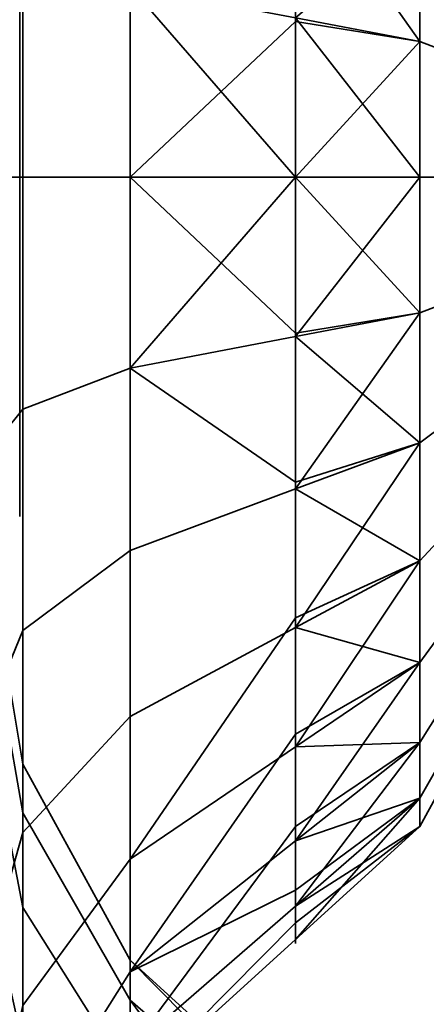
# Model space of a CAD drawing. Header units: millimetres. Extents: x -603 to 3703, y -120 to 193.
# Tile 300 of 656: x 1011.05 to 1011.65, y -17.219 to -15.768. Entities that reach past the tile are written whole.
import ezdxf

# ---------------------------------------------------------------- set-up
doc = ezdxf.new("R2010")
doc.units = ezdxf.units.MM
doc.layers.add('152', color=7, linetype='Continuous', true_color=0xffffff)

# ---------------------------------------------------------------- blocks, each defined once
blk = doc.blocks.new('UG_SURFACE_002')
at = {"layer": '152', "color": 252, "linetype": 'Continuous', "lineweight": 35}
for points in [[(2177.5, -35, 2213.0001), (2177.5, 174.4, 2213.0001), (822.5, 174.4, 2213.0001), (822.5, -35, 2213.0001)], [(972.5, -35, 2063), (972.5, 174.4, 2063), (2027.4999, 174.4, 2063), (2027.4999, -35, 2063)]]:
    blk.add_3dface(points, dxfattribs=at)
blk = doc.blocks.new('UG_SURFACE_087')
at = {"layer": '152', "color": 252, "linetype": 'Continuous', "lineweight": 35}
for points in [[(1011, 14.42, 2022.5), (1011, -46.92, 2022.5), (1012.5, -46.92, 2020.9999), (1012.5, 14.42, 2020.9999)], [(1012.5, 14.42, -7), (1012.5, -46.92, -7), (1011, -46.92, -7), (1011, 14.42, -7)]]:
    blk.add_3dface(points, dxfattribs=at)
blk = doc.blocks.new('UG_SURFACE_088')
at = {"layer": '152', "color": 252, "linetype": 'Continuous', "lineweight": 35}
for points in [[(1011, 14.42, 2022.5), (1011, -46.92, 2022.5), (1012.5, -46.92, 2020.9999), (1012.5, 14.42, 2020.9999)], [(1012.5, 14.42, -7), (1012.5, -46.92, -7), (1011, -46.92, -7), (1011, 14.42, -7)]]:
    blk.add_3dface(points, dxfattribs=at)
blk = doc.blocks.new('UG_SURFACE_089')
at = {"layer": '152', "color": 252, "linetype": 'Continuous', "lineweight": 35}
for points in [[(1011, -46.92, 2022.5), (1989, -46.92, 2022.5), (1989, 14.42, 2022.5), (1011, 14.42, 2022.5)], [(1011, -46.92, 2022.5), (1011, 14.42, 2022.5), (1012.5, 14.42, 2020.9999), (1012.5, -46.92, 2020.9999)]]:
    blk.add_3dface(points, dxfattribs=at)
blk = doc.blocks.new('UG_SURFACE_091')
at = {"layer": '152', "color": 252, "linetype": 'Continuous', "lineweight": 35}
for points in [[(1011.0548, -15.3315, 998.4986), (1011.0548, -16, 998.3565), (1011, -16, 998.0303), (1011, -15.1989, 998.2006)], [(1011.0548, -15.3315, 1178.4986), (1011.0548, -16, 1178.3565), (1011, -16, 1178.0303), (1011, -15.1989, 1178.2006)], [(1011.2128, -15.4497, 998.764), (1011.2128, -16, 998.6471), (1011.0548, -16, 998.3565), (1011.0548, -15.3315, 998.4986)], [(1011.2128, -15.4497, 1178.7641), (1011.2128, -16, 1178.647), (1011.0548, -16, 1178.3565), (1011.0548, -15.3315, 1178.4986)], [(1011.6403, -15.7999, 1180.9416), (1011.6403, -15.4342, 1180.7787), (1011.4571, -15.3359, 1180.914), (1011.4571, -15.7651, 1181.1051)], [(1011.6403, -15.4342, 999.2213), (1011.6403, -15.7999, 999.0584), (1011.4571, -15.5404, 998.9678)], [(1011.6403, -15.7999, 999.0584), (1011.6403, -15.4342, 999.2213), (1011.7589, -15.5623, 999.3975), (1011.7589, -15.8452, 999.2716)], [(1011.7589, -15.8452, 1180.7284), (1011.7589, -15.5623, 1180.6024), (1011.6403, -15.4342, 1180.7787), (1011.6403, -15.7999, 1180.9416)], [(1011.2128, -16, 998.6471), (1011.2128, -15.4497, 998.764), (1011.4571, -15.5404, 998.9678), (1011.4571, -15.7702, 998.919)], [(1011.4571, -15.5404, 1178.9678), (1011.4571, -16, 1178.8701), (1011.2128, -16, 1178.647), (1011.2128, -15.4497, 1178.7641)], [(1011.6403, -15.7999, 999.0584), (1011.4571, -15.7702, 998.919), (1011.4571, -15.5404, 998.9678)], [(1011.6403, -15.6085, 1179.1207), (1011.6403, -16, 1179.0375), (1011.4571, -16, 1178.8701), (1011.4571, -15.5404, 1178.9678)], [(1011.0548, -16.3417, 1001.6075), (1011.0548, -15.6583, 1001.6075), (1011, -15.5905, 1001.9267), (1011, -16.4095, 1001.9267)], [(1011.0548, -16.3417, 1181.6075), (1011.0548, -15.6583, 1181.6075), (1011, -15.5905, 1181.9266), (1011, -16.4095, 1181.9266)], [(1011.4571, -15.7651, 1001.1052), (1011.6403, -16, 1000.9626), (1011.6403, -15.6085, 1000.8794)], [(1011.6403, -15.6085, 1000.8794), (1011.6403, -16, 1000.9626), (1011.7589, -16, 1000.7447), (1011.7589, -15.6971, 1000.6803)], [(1011.7589, -15.6971, 1179.3197), (1011.7589, -16, 1179.2554), (1011.6403, -16, 1179.0375), (1011.6403, -15.6085, 1179.1207)], [(1011.2128, -16.2813, 1001.3233), (1011.2128, -15.7187, 1001.3233), (1011.0548, -15.6583, 1001.6075), (1011.0548, -16.3417, 1001.6075)], [(1011.2128, -16.2813, 1181.3234), (1011.2128, -15.7187, 1181.3234), (1011.0548, -15.6583, 1181.6075), (1011.0548, -16.3417, 1181.6075)], [(1011.2128, -15.7187, 1001.3233), (1011.2128, -16.2813, 1001.3233), (1011.4571, -16, 1001.1299)], [(1011.4571, -16, 1001.1299), (1011.4571, -15.7651, 1001.1052), (1011.2128, -15.7187, 1001.3233)], [(1011.2128, -15.7187, 1181.3234), (1011.2128, -16.2813, 1181.3234), (1011.4571, -16, 1181.1298)], [(1011.4571, -16, 1181.1298), (1011.4571, -15.7651, 1181.1051), (1011.2128, -15.7187, 1181.3234)], [(1011.4571, -15.7651, 1001.1052), (1011.4571, -16, 1001.1299), (1011.6403, -16, 1000.9626)], [(1011.6403, -15.7999, 1180.9416), (1011.4571, -15.7651, 1181.1051), (1011.4571, -16, 1181.1298)], [(1011.4571, -15.7702, 998.919), (1011.4571, -16, 998.8701), (1011.2128, -16, 998.6471)], [(1011.4571, -16, 998.8701), (1011.4571, -15.7702, 998.919), (1011.6403, -15.7999, 999.0584)], [(1011.6403, -15.7999, 999.0584), (1011.6403, -16.2001, 999.0584), (1011.4571, -16, 998.8701)], [(1011.6403, -16.2001, 1180.9416), (1011.6403, -15.7999, 1180.9416), (1011.4571, -16, 1181.1298)], [(1011.6403, -16.2001, 999.0584), (1011.6403, -15.7999, 999.0584), (1011.7589, -15.8452, 999.2716), (1011.7589, -16.1548, 999.2716)], [(1011.7589, -16.1548, 1180.7284), (1011.7589, -15.8452, 1180.7284), (1011.6403, -15.7999, 1180.9416), (1011.6403, -16.2001, 1180.9416)], [(1011.0548, -16, 998.3565), (1011.0548, -16.6685, 998.4986), (1011, -16.8011, 998.2006), (1011, -16, 998.0303)], [(1011.0548, -16, 1178.3565), (1011.0548, -16.6685, 1178.4986), (1011, -16.8011, 1178.2006), (1011, -16, 1178.0303)], [(1011.2128, -16, 998.6471), (1011.2128, -16.5503, 998.764), (1011.0548, -16.6685, 998.4986), (1011.0548, -16, 998.3565)], [(1011.2128, -16, 1178.647), (1011.2128, -16.5503, 1178.7641), (1011.0548, -16.6685, 1178.4986), (1011.0548, -16, 1178.3565)], [(1011.2128, -16.2813, 1001.3233), (1011.4571, -16.2349, 1001.1052), (1011.4571, -16, 1001.1299)], [(1011.2128, -16, 998.6471), (1011.4571, -16, 998.8701), (1011.4571, -16.2298, 998.919)], [(1011.4571, -16.2298, 998.919), (1011.4571, -16.4596, 998.9678), (1011.2128, -16.5503, 998.764), (1011.2128, -16, 998.6471)], [(1011.2128, -16.2813, 1181.3234), (1011.4571, -16.2349, 1181.1051), (1011.4571, -16, 1181.1298)], [(1011.4571, -16, 1178.8701), (1011.4571, -16.4596, 1178.9678), (1011.2128, -16.5503, 1178.7641), (1011.2128, -16, 1178.647)], [(1011.6403, -16.2001, 999.0584), (1011.4571, -16.2298, 998.919), (1011.4571, -16, 998.8701)], [(1011.6403, -16.3915, 1000.8794), (1011.6403, -16, 1000.9626), (1011.4571, -16.2349, 1001.1052)], [(1011.6403, -16, 1000.9626), (1011.4571, -16, 1001.1299), (1011.4571, -16.2349, 1001.1052)], [(1011.6403, -16, 1179.0375), (1011.6403, -16.3915, 1179.1207), (1011.4571, -16.4596, 1178.9678), (1011.4571, -16, 1178.8701)], [(1011.4571, -16, 1181.1298), (1011.4571, -16.2349, 1181.1051), (1011.6403, -16.2001, 1180.9416)], [(1011.6403, -16, 1000.9626), (1011.6403, -16.3915, 1000.8794), (1011.7589, -16.3029, 1000.6803), (1011.7589, -16, 1000.7447)], [(1011.7589, -16, 1179.2554), (1011.7589, -16.3029, 1179.3197), (1011.6403, -16.3915, 1179.1207), (1011.6403, -16, 1179.0375)], [(1011.6403, -16.5658, 999.2213), (1011.6403, -16.2001, 999.0584), (1011.7589, -16.1548, 999.2716), (1011.7589, -16.4377, 999.3975)], [(1011.7589, -16.4377, 1180.6024), (1011.7589, -16.1548, 1180.7284), (1011.6403, -16.2001, 1180.9416), (1011.6403, -16.5658, 1180.7787)], [(1011.4571, -16.4596, 998.9678), (1011.6403, -16.2001, 999.0584), (1011.6403, -16.5658, 999.2213)], [(1011.4571, -16.4596, 998.9678), (1011.4571, -16.2298, 998.919), (1011.6403, -16.2001, 999.0584)], [(1011.6403, -16.5658, 1180.7787), (1011.6403, -16.2001, 1180.9416), (1011.4571, -16.2349, 1181.1051), (1011.4571, -16.6641, 1180.914)], [(1011.4571, -16.4495, 1001.0096), (1011.4571, -16.2349, 1001.1052), (1011.2128, -16.2813, 1001.3233)], [(1011.4571, -16.6641, 1180.914), (1011.4571, -16.2349, 1181.1051), (1011.2128, -16.2813, 1181.3234), (1011.2128, -16.7952, 1181.0945)], [(1011.4571, -16.2349, 1001.1052), (1011.4571, -16.4495, 1001.0096), (1011.6403, -16.3915, 1000.8794)], [(1011.2128, -16.7952, 1001.0946), (1011.2128, -16.2813, 1001.3233), (1011.0548, -16.3417, 1001.6075), (1011.0548, -16.966, 1001.3295)], [(1011.2128, -16.7952, 1181.0945), (1011.2128, -16.2813, 1181.3234), (1011.0548, -16.3417, 1181.6075), (1011.0548, -16.966, 1181.3296)], [(1011.2128, -16.2813, 1001.3233), (1011.2128, -16.7952, 1001.0946), (1011.4571, -16.6641, 1000.9141), (1011.4571, -16.4495, 1001.0096)], [(1011.6403, -16.3915, 1000.8794), (1011.6403, -16.7153, 1000.6441), (1011.7589, -16.5534, 1000.4983), (1011.7589, -16.3029, 1000.6803)], [(1011.7589, -16.3029, 1179.3197), (1011.7589, -16.5534, 1179.5018), (1011.6403, -16.7153, 1179.3559), (1011.6403, -16.3915, 1179.1207)], [(1011.0548, -16.966, 1001.3295), (1011.0548, -16.3417, 1001.6075), (1011, -16.4095, 1001.9267), (1011, -17.1578, 1001.5935)], [(1011.0548, -16.966, 1181.3296), (1011.0548, -16.3417, 1181.6075), (1011, -16.4095, 1181.9266), (1011, -17.1578, 1181.5935)], [(1011.6403, -16.7153, 1000.6441), (1011.6403, -16.3915, 1000.8794), (1011.4571, -16.6641, 1000.9141)], [(1011.6403, -16.3915, 1000.8794), (1011.4571, -16.4495, 1001.0096), (1011.4571, -16.6641, 1000.9141)], [(1011.6403, -16.3915, 1179.1207), (1011.6403, -16.7153, 1179.3559), (1011.4571, -16.8397, 1179.2439), (1011.4571, -16.4596, 1178.9678)], [(1011.6403, -16.8336, 999.5187), (1011.6403, -16.5658, 999.2213), (1011.7589, -16.4377, 999.3975), (1011.7589, -16.6449, 999.6276)], [(1011.7589, -16.6449, 1180.3724), (1011.7589, -16.4377, 1180.6024), (1011.6403, -16.5658, 1180.7787), (1011.6403, -16.8336, 1180.4813)], [(1011.2128, -17.0054, 999.0947), (1011.2128, -16.5503, 998.764), (1011.4571, -16.4596, 998.9678), (1011.4571, -16.6496, 999.1059)], [(1011.4571, -16.4596, 1178.9678), (1011.4571, -16.8397, 1179.2439), (1011.2128, -17.0054, 1179.0947), (1011.2128, -16.5503, 1178.7641)], [(1011.6403, -16.5658, 999.2213), (1011.4571, -16.6496, 999.1059), (1011.4571, -16.4596, 998.9678)], [(1011.0548, -17.0767, 1006.8218), (1011.0548, -16.8655, 1006.1718), (1011, -16.5411, 1006.2059), (1011, -16.7942, 1006.9848)], [(1011.0548, -16.8655, 1006.1718), (1011.0548, -16.937, 1005.4921), (1011, -16.6267, 1005.3914), (1011, -16.5411, 1006.2059)], [(1011.0548, -17.0767, 1174.8217), (1011.0548, -16.8655, 1174.1718), (1011, -16.5411, 1174.2059), (1011, -16.7942, 1174.9848)], [(1011.0548, -16.8655, 1174.1718), (1011.0548, -16.937, 1173.4922), (1011, -16.6267, 1173.3913), (1011, -16.5411, 1174.2059)], [(1011.2128, -16.5503, 998.764), (1011.2128, -17.0054, 999.0947), (1011.0548, -17.2213, 998.9003), (1011.0548, -16.6685, 998.4986)], [(1011.2128, -16.5503, 1178.7641), (1011.2128, -17.0054, 1179.0947), (1011.0548, -17.2213, 1178.9004), (1011.0548, -16.6685, 1178.4986)], [(1011.6403, -16.7153, 1000.6441), (1011.6403, -16.9155, 1000.2974), (1011.7589, -16.7082, 1000.2301), (1011.7589, -16.5534, 1000.4983)], [(1011.7589, -16.5534, 1179.5018), (1011.7589, -16.7082, 1179.7699), (1011.6403, -16.9155, 1179.7025), (1011.6403, -16.7153, 1179.3559)], [(1011.4571, -16.8397, 999.244), (1011.6403, -16.5658, 999.2213), (1011.6403, -16.8336, 999.5187)], [(1011.4571, -16.8397, 999.244), (1011.4571, -16.6496, 999.1059), (1011.6403, -16.5658, 999.2213)], [(1011.6403, -16.8336, 1180.4813), (1011.6403, -16.5658, 1180.7787), (1011.4571, -16.6641, 1180.914), (1011.4571, -16.9785, 1180.5649)], [(1011.0548, -16.937, 1005.4921), (1011.0548, -17.2787, 1004.9003), (1011, -17.0362, 1004.6821), (1011, -16.6267, 1005.3914)], [(1011.0548, -16.937, 1173.4922), (1011.0548, -17.2787, 1172.9003), (1011, -17.0362, 1172.682), (1011, -16.6267, 1173.3913)], [(1011.4571, -16.6496, 999.1059), (1011.4571, -16.8397, 999.244), (1011.2128, -17.0054, 999.0947)], [(1011.6403, -16.9573, 999.8994), (1011.6403, -16.8336, 999.5187), (1011.7589, -16.6449, 999.6276), (1011.7589, -16.7406, 999.9222)], [(1011.7589, -16.7406, 1180.0778), (1011.7589, -16.6449, 1180.3724), (1011.6403, -16.8336, 1180.4813), (1011.6403, -16.9573, 1180.1006)], [(1011.4571, -16.8213, 1000.7395), (1011.4571, -16.6641, 1000.9141), (1011.2128, -16.7952, 1001.0946), (1011.2128, -17.1717, 1000.6765)], [(1011.4571, -16.9785, 1180.5649), (1011.4571, -16.6641, 1180.914), (1011.2128, -16.7952, 1181.0945), (1011.2128, -17.1717, 1180.6765)], [(1011.4571, -16.6641, 1000.9141), (1011.4571, -16.8213, 1000.7395), (1011.6403, -16.7153, 1000.6441)], [(1011.0548, -16.6685, 998.4986), (1011.0548, -17.2213, 998.9003), (1011, -17.4638, 998.682), (1011, -16.8011, 998.2006)], [(1011.0548, -16.6685, 1178.4986), (1011.0548, -17.2213, 1178.9004), (1011, -17.4638, 1178.682), (1011, -16.8011, 1178.2006)], [(1011.6403, -16.9155, 1000.2974), (1011.6403, -16.9573, 999.8994), (1011.7589, -16.7406, 999.9222), (1011.7589, -16.7082, 1000.2301)], [(1011.7589, -16.7082, 1179.7699), (1011.7589, -16.7406, 1180.0778), (1011.6403, -16.9573, 1180.1006), (1011.6403, -16.9155, 1179.7025)], [(1011.6403, -16.9155, 1000.2974), (1011.6403, -16.7153, 1000.6441), (1011.4571, -16.9785, 1000.5649)], [(1011.6403, -16.7153, 1000.6441), (1011.4571, -16.8213, 1000.7395), (1011.4571, -16.9785, 1000.5649)], [(1011.6403, -16.7153, 1179.3559), (1011.6403, -16.9155, 1179.7025), (1011.4571, -17.0746, 1179.6509), (1011.4571, -16.8397, 1179.2439)], [(1011.0548, -17.534, 1007.3296), (1011.0548, -17.0767, 1006.8218), (1011, -16.7942, 1006.9848), (1011, -17.3422, 1007.5935)], [(1011.0548, -17.534, 1175.3296), (1011.0548, -17.0767, 1174.8217), (1011, -16.7942, 1174.9848), (1011, -17.3422, 1175.5935)], [(1011.2128, -17.1717, 1000.6765), (1011.2128, -16.7952, 1001.0946), (1011.0548, -16.966, 1001.3295), (1011.0548, -17.4233, 1000.8217)], [(1011.2128, -17.1717, 1180.6765), (1011.2128, -16.7952, 1181.0945), (1011.0548, -16.966, 1181.3296), (1011.0548, -17.4233, 1180.8218)], [(1011.2128, -17.1717, 1000.6765), (1011.4571, -16.9785, 1000.5649), (1011.4571, -16.8213, 1000.7395)], [(1011.2128, -17.2867, 999.5819), (1011.2128, -17.0054, 999.0947), (1011.4571, -16.8397, 999.244), (1011.4571, -16.9571, 999.4474)], [(1011.4571, -16.8397, 1179.2439), (1011.4571, -17.0746, 1179.6509), (1011.2128, -17.2867, 1179.5819), (1011.2128, -17.0054, 1179.0947)], [(1011.6403, -16.8336, 999.5187), (1011.4571, -16.9571, 999.4474), (1011.4571, -16.8397, 999.244)], [(1011.6403, -16.8336, 999.5187), (1011.6403, -16.9573, 999.8994), (1011.4571, -17.0746, 999.6508)], [(1011.4571, -17.0746, 999.6508), (1011.4571, -16.9571, 999.4474), (1011.6403, -16.8336, 999.5187)], [(1011.6403, -16.9573, 1180.1006), (1011.6403, -16.8336, 1180.4813), (1011.4571, -16.9785, 1180.5649), (1011.4571, -17.1237, 1180.1181)], [(1011.2128, -17.3283, 1006.6764), (1011.2128, -17.1545, 1006.1414), (1011.0548, -16.8655, 1006.1718), (1011.0548, -17.0767, 1006.8218)], [(1011.2128, -17.1545, 1006.1414), (1011.2128, -17.2133, 1005.582), (1011.0548, -16.937, 1005.4921), (1011.0548, -16.8655, 1006.1718)], [(1011.2128, -17.3283, 1174.6764), (1011.2128, -17.1545, 1174.1414), (1011.0548, -16.8655, 1174.1718), (1011.0548, -17.0767, 1174.8217)], [(1011.2128, -17.1545, 1174.1414), (1011.2128, -17.2133, 1173.582), (1011.0548, -16.937, 1173.4922), (1011.0548, -16.8655, 1174.1718)], [(1011.6403, -16.9155, 1000.2974), (1011.4571, -17.0511, 1000.3415), (1011.4571, -17.1237, 1000.1181)], [(1011.4571, -17.1237, 1000.1181), (1011.6403, -16.9573, 999.8994), (1011.6403, -16.9155, 1000.2974)], [(1011.4571, -16.9785, 1000.5649), (1011.4571, -17.0511, 1000.3415), (1011.6403, -16.9155, 1000.2974)], [(1011.6403, -16.9155, 1179.7025), (1011.6403, -16.9573, 1180.1006), (1011.4571, -17.1237, 1180.1181), (1011.4571, -17.0746, 1179.6509)], [(1011.2128, -17.2133, 1005.582), (1011.2128, -17.4946, 1005.0948), (1011.0548, -17.2787, 1004.9003), (1011.0548, -16.937, 1005.4921)], [(1011.2128, -17.2133, 1173.582), (1011.2128, -17.4946, 1173.0947), (1011.0548, -17.2787, 1172.9003), (1011.0548, -16.937, 1173.4922)], [(1011.0548, -17.4233, 1000.8217), (1011.0548, -16.966, 1001.3295), (1011, -17.1578, 1001.5935), (1011, -17.7058, 1000.9848)], [(1011.0548, -17.4233, 1180.8218), (1011.0548, -16.966, 1181.3296), (1011, -17.1578, 1181.5935), (1011, -17.7058, 1180.9849)], [(1011.4571, -16.9571, 999.4474), (1011.4571, -17.0746, 999.6508), (1011.2128, -17.2867, 999.5819)], [(1011.6403, -16.9573, 999.8994), (1011.4571, -17.0991, 999.8845), (1011.4571, -17.0746, 999.6508)], [(1011.4571, -17.1237, 1000.1181), (1011.4571, -17.0991, 999.8845), (1011.6403, -16.9573, 999.8994)], [(1011.4571, -17.0511, 1000.3415), (1011.4571, -16.9785, 1000.5649), (1011.2128, -17.1717, 1000.6765)], [(1011.4571, -17.1237, 1180.1181), (1011.4571, -16.9785, 1180.5649), (1011.2128, -17.1717, 1180.6765), (1011.2128, -17.3455, 1180.1414)], [(1011.2128, -17.0054, 999.0947), (1011.2128, -17.2867, 999.5819), (1011.0548, -17.563, 999.4922), (1011.0548, -17.2213, 998.9003)], [(1011.2128, -17.0054, 1179.0947), (1011.2128, -17.2867, 1179.5819), (1011.0548, -17.563, 1179.4921), (1011.0548, -17.2213, 1178.9004)], [(1011.0548, -17.2787, 1004.9003), (1011.0548, -17.8315, 1004.4986), (1011, -17.6989, 1004.2006), (1011, -17.0362, 1004.6821)], [(1011.0548, -17.2787, 1172.9003), (1011.0548, -17.8315, 1172.4986), (1011, -17.6989, 1172.2006), (1011, -17.0362, 1172.682)], [(1011.2128, -17.1717, 1000.6765), (1011.2128, -17.3455, 1000.1414), (1011.4571, -17.1237, 1000.1181), (1011.4571, -17.0511, 1000.3415)], [(1011.2128, -17.7048, 1007.0945), (1011.2128, -17.3283, 1006.6764), (1011.0548, -17.0767, 1006.8218), (1011.0548, -17.534, 1007.3296)], [(1011.2128, -17.7048, 1175.0945), (1011.2128, -17.3283, 1174.6764), (1011.0548, -17.0767, 1174.8217), (1011.0548, -17.534, 1175.3296)], [(1011.2128, -17.3455, 1000.1414), (1011.2128, -17.2867, 999.5819), (1011.4571, -17.0746, 999.6508), (1011.4571, -17.0991, 999.8845)], [(1011.4571, -17.0746, 1179.6509), (1011.4571, -17.1237, 1180.1181), (1011.2128, -17.3455, 1180.1414), (1011.2128, -17.2867, 1179.5819)], [(1011.4571, -17.0991, 999.8845), (1011.4571, -17.1237, 1000.1181), (1011.2128, -17.3455, 1000.1414)], [(1011.2128, -17.1545, 1006.1414), (1011.4571, -17.3763, 1006.1181), (1011.4571, -17.4009, 1005.8845)], [(1011.4571, -17.4489, 1006.3416), (1011.4571, -17.3763, 1006.1181), (1011.2128, -17.1545, 1006.1414), (1011.2128, -17.3283, 1006.6764)], [(1011.4571, -17.4009, 1005.8845), (1011.4571, -17.4254, 1005.6509), (1011.2128, -17.2133, 1005.582), (1011.2128, -17.1545, 1006.1414)], [(1011.4571, -17.5215, 1174.565), (1011.4571, -17.3763, 1174.1182), (1011.2128, -17.1545, 1174.1414), (1011.2128, -17.3283, 1174.6764)], [(1011.4571, -17.3763, 1174.1182), (1011.4571, -17.4254, 1173.6509), (1011.2128, -17.2133, 1173.582), (1011.2128, -17.1545, 1174.1414)], [(1011.2128, -17.3455, 1000.1414), (1011.2128, -17.1717, 1000.6765), (1011.0548, -17.4233, 1000.8217), (1011.0548, -17.6345, 1000.1718)], [(1011.2128, -17.3455, 1180.1414), (1011.2128, -17.1717, 1180.6765), (1011.0548, -17.4233, 1180.8218), (1011.0548, -17.6345, 1180.1718)], [(1011.2128, -17.2133, 1005.582), (1011.4571, -17.4254, 1005.6509), (1011.4571, -17.5429, 1005.4474)], [(1011.4571, -17.5429, 1005.4474), (1011.4571, -17.6603, 1005.244), (1011.2128, -17.4946, 1005.0948), (1011.2128, -17.2133, 1005.582)], [(1011.4571, -17.4254, 1173.6509), (1011.4571, -17.6603, 1173.244), (1011.2128, -17.4946, 1173.0947), (1011.2128, -17.2133, 1173.582)]]:
    blk.add_3dface(points, dxfattribs=at)
blk = doc.blocks.new('UG_SURFACE_095')
at = {"layer": '152', "color": 252, "linetype": 'Continuous', "lineweight": 35}
for points in [[(1011.0548, -15.3315, 998.4986), (1011.0548, -16, 998.3565), (1011, -16, 998.0303), (1011, -15.1989, 998.2006)], [(1011.0548, -15.3315, 1178.4986), (1011.0548, -16, 1178.3565), (1011, -16, 1178.0303), (1011, -15.1989, 1178.2006)], [(1011.2128, -15.4497, 998.764), (1011.2128, -16, 998.6471), (1011.0548, -16, 998.3565), (1011.0548, -15.3315, 998.4986)], [(1011.2128, -15.4497, 1178.7641), (1011.2128, -16, 1178.647), (1011.0548, -16, 1178.3565), (1011.0548, -15.3315, 1178.4986)], [(1011.6403, -15.7999, 1180.9416), (1011.6403, -15.4342, 1180.7787), (1011.4571, -15.3359, 1180.914), (1011.4571, -15.7651, 1181.1051)], [(1011.6403, -15.4342, 999.2213), (1011.6403, -15.7999, 999.0584), (1011.4571, -15.5404, 998.9678)], [(1011.6403, -15.7999, 999.0584), (1011.6403, -15.4342, 999.2213), (1011.7589, -15.5623, 999.3975), (1011.7589, -15.8452, 999.2716)], [(1011.7589, -15.8452, 1180.7284), (1011.7589, -15.5623, 1180.6024), (1011.6403, -15.4342, 1180.7787), (1011.6403, -15.7999, 1180.9416)], [(1011.2128, -16, 998.6471), (1011.2128, -15.4497, 998.764), (1011.4571, -15.5404, 998.9678), (1011.4571, -15.7702, 998.919)], [(1011.4571, -15.5404, 1178.9678), (1011.4571, -16, 1178.8701), (1011.2128, -16, 1178.647), (1011.2128, -15.4497, 1178.7641)], [(1011.6403, -15.7999, 999.0584), (1011.4571, -15.7702, 998.919), (1011.4571, -15.5404, 998.9678)], [(1011.6403, -15.6085, 1179.1207), (1011.6403, -16, 1179.0375), (1011.4571, -16, 1178.8701), (1011.4571, -15.5404, 1178.9678)], [(1011.0548, -16.3417, 1001.6075), (1011.0548, -15.6583, 1001.6075), (1011, -15.5905, 1001.9267), (1011, -16.4095, 1001.9267)], [(1011.0548, -16.3417, 1181.6075), (1011.0548, -15.6583, 1181.6075), (1011, -15.5905, 1181.9266), (1011, -16.4095, 1181.9266)], [(1011.4571, -15.7651, 1001.1052), (1011.6403, -16, 1000.9626), (1011.6403, -15.6085, 1000.8794)], [(1011.6403, -15.6085, 1000.8794), (1011.6403, -16, 1000.9626), (1011.7589, -16, 1000.7447), (1011.7589, -15.6971, 1000.6803)], [(1011.7589, -15.6971, 1179.3197), (1011.7589, -16, 1179.2554), (1011.6403, -16, 1179.0375), (1011.6403, -15.6085, 1179.1207)], [(1011.2128, -16.2813, 1001.3233), (1011.2128, -15.7187, 1001.3233), (1011.0548, -15.6583, 1001.6075), (1011.0548, -16.3417, 1001.6075)], [(1011.2128, -16.2813, 1181.3234), (1011.2128, -15.7187, 1181.3234), (1011.0548, -15.6583, 1181.6075), (1011.0548, -16.3417, 1181.6075)], [(1011.2128, -15.7187, 1001.3233), (1011.2128, -16.2813, 1001.3233), (1011.4571, -16, 1001.1299)], [(1011.4571, -16, 1001.1299), (1011.4571, -15.7651, 1001.1052), (1011.2128, -15.7187, 1001.3233)], [(1011.2128, -15.7187, 1181.3234), (1011.2128, -16.2813, 1181.3234), (1011.4571, -16, 1181.1298)], [(1011.4571, -16, 1181.1298), (1011.4571, -15.7651, 1181.1051), (1011.2128, -15.7187, 1181.3234)], [(1011.4571, -15.7651, 1001.1052), (1011.4571, -16, 1001.1299), (1011.6403, -16, 1000.9626)], [(1011.6403, -15.7999, 1180.9416), (1011.4571, -15.7651, 1181.1051), (1011.4571, -16, 1181.1298)], [(1011.4571, -15.7702, 998.919), (1011.4571, -16, 998.8701), (1011.2128, -16, 998.6471)], [(1011.4571, -16, 998.8701), (1011.4571, -15.7702, 998.919), (1011.6403, -15.7999, 999.0584)], [(1011.6403, -15.7999, 999.0584), (1011.6403, -16.2001, 999.0584), (1011.4571, -16, 998.8701)], [(1011.6403, -16.2001, 1180.9416), (1011.6403, -15.7999, 1180.9416), (1011.4571, -16, 1181.1298)], [(1011.6403, -16.2001, 999.0584), (1011.6403, -15.7999, 999.0584), (1011.7589, -15.8452, 999.2716), (1011.7589, -16.1548, 999.2716)], [(1011.7589, -16.1548, 1180.7284), (1011.7589, -15.8452, 1180.7284), (1011.6403, -15.7999, 1180.9416), (1011.6403, -16.2001, 1180.9416)], [(1011.0548, -16, 998.3565), (1011.0548, -16.6685, 998.4986), (1011, -16.8011, 998.2006), (1011, -16, 998.0303)], [(1011.0548, -16, 1178.3565), (1011.0548, -16.6685, 1178.4986), (1011, -16.8011, 1178.2006), (1011, -16, 1178.0303)], [(1011.2128, -16, 998.6471), (1011.2128, -16.5503, 998.764), (1011.0548, -16.6685, 998.4986), (1011.0548, -16, 998.3565)], [(1011.2128, -16, 1178.647), (1011.2128, -16.5503, 1178.7641), (1011.0548, -16.6685, 1178.4986), (1011.0548, -16, 1178.3565)], [(1011.2128, -16.2813, 1001.3233), (1011.4571, -16.2349, 1001.1052), (1011.4571, -16, 1001.1299)], [(1011.2128, -16, 998.6471), (1011.4571, -16, 998.8701), (1011.4571, -16.2298, 998.919)], [(1011.4571, -16.2298, 998.919), (1011.4571, -16.4596, 998.9678), (1011.2128, -16.5503, 998.764), (1011.2128, -16, 998.6471)], [(1011.2128, -16.2813, 1181.3234), (1011.4571, -16.2349, 1181.1051), (1011.4571, -16, 1181.1298)], [(1011.4571, -16, 1178.8701), (1011.4571, -16.4596, 1178.9678), (1011.2128, -16.5503, 1178.7641), (1011.2128, -16, 1178.647)], [(1011.6403, -16.2001, 999.0584), (1011.4571, -16.2298, 998.919), (1011.4571, -16, 998.8701)], [(1011.6403, -16.3915, 1000.8794), (1011.6403, -16, 1000.9626), (1011.4571, -16.2349, 1001.1052)], [(1011.6403, -16, 1000.9626), (1011.4571, -16, 1001.1299), (1011.4571, -16.2349, 1001.1052)], [(1011.6403, -16, 1179.0375), (1011.6403, -16.3915, 1179.1207), (1011.4571, -16.4596, 1178.9678), (1011.4571, -16, 1178.8701)], [(1011.4571, -16, 1181.1298), (1011.4571, -16.2349, 1181.1051), (1011.6403, -16.2001, 1180.9416)], [(1011.6403, -16, 1000.9626), (1011.6403, -16.3915, 1000.8794), (1011.7589, -16.3029, 1000.6803), (1011.7589, -16, 1000.7447)], [(1011.7589, -16, 1179.2554), (1011.7589, -16.3029, 1179.3197), (1011.6403, -16.3915, 1179.1207), (1011.6403, -16, 1179.0375)], [(1011.6403, -16.5658, 999.2213), (1011.6403, -16.2001, 999.0584), (1011.7589, -16.1548, 999.2716), (1011.7589, -16.4377, 999.3975)], [(1011.7589, -16.4377, 1180.6024), (1011.7589, -16.1548, 1180.7284), (1011.6403, -16.2001, 1180.9416), (1011.6403, -16.5658, 1180.7787)], [(1011.4571, -16.4596, 998.9678), (1011.6403, -16.2001, 999.0584), (1011.6403, -16.5658, 999.2213)], [(1011.4571, -16.4596, 998.9678), (1011.4571, -16.2298, 998.919), (1011.6403, -16.2001, 999.0584)], [(1011.6403, -16.5658, 1180.7787), (1011.6403, -16.2001, 1180.9416), (1011.4571, -16.2349, 1181.1051), (1011.4571, -16.6641, 1180.914)], [(1011.4571, -16.4495, 1001.0096), (1011.4571, -16.2349, 1001.1052), (1011.2128, -16.2813, 1001.3233)], [(1011.4571, -16.6641, 1180.914), (1011.4571, -16.2349, 1181.1051), (1011.2128, -16.2813, 1181.3234), (1011.2128, -16.7952, 1181.0945)], [(1011.4571, -16.2349, 1001.1052), (1011.4571, -16.4495, 1001.0096), (1011.6403, -16.3915, 1000.8794)], [(1011.2128, -16.7952, 1001.0946), (1011.2128, -16.2813, 1001.3233), (1011.0548, -16.3417, 1001.6075), (1011.0548, -16.966, 1001.3295)], [(1011.2128, -16.7952, 1181.0945), (1011.2128, -16.2813, 1181.3234), (1011.0548, -16.3417, 1181.6075), (1011.0548, -16.966, 1181.3296)], [(1011.2128, -16.2813, 1001.3233), (1011.2128, -16.7952, 1001.0946), (1011.4571, -16.6641, 1000.9141), (1011.4571, -16.4495, 1001.0096)], [(1011.6403, -16.3915, 1000.8794), (1011.6403, -16.7153, 1000.6441), (1011.7589, -16.5534, 1000.4983), (1011.7589, -16.3029, 1000.6803)], [(1011.7589, -16.3029, 1179.3197), (1011.7589, -16.5534, 1179.5018), (1011.6403, -16.7153, 1179.3559), (1011.6403, -16.3915, 1179.1207)], [(1011.0548, -16.966, 1001.3295), (1011.0548, -16.3417, 1001.6075), (1011, -16.4095, 1001.9267), (1011, -17.1578, 1001.5935)], [(1011.0548, -16.966, 1181.3296), (1011.0548, -16.3417, 1181.6075), (1011, -16.4095, 1181.9266), (1011, -17.1578, 1181.5935)], [(1011.6403, -16.7153, 1000.6441), (1011.6403, -16.3915, 1000.8794), (1011.4571, -16.6641, 1000.9141)], [(1011.6403, -16.3915, 1000.8794), (1011.4571, -16.4495, 1001.0096), (1011.4571, -16.6641, 1000.9141)], [(1011.6403, -16.3915, 1179.1207), (1011.6403, -16.7153, 1179.3559), (1011.4571, -16.8397, 1179.2439), (1011.4571, -16.4596, 1178.9678)], [(1011.6403, -16.8336, 999.5187), (1011.6403, -16.5658, 999.2213), (1011.7589, -16.4377, 999.3975), (1011.7589, -16.6449, 999.6276)], [(1011.7589, -16.6449, 1180.3724), (1011.7589, -16.4377, 1180.6024), (1011.6403, -16.5658, 1180.7787), (1011.6403, -16.8336, 1180.4813)], [(1011.2128, -17.0054, 999.0947), (1011.2128, -16.5503, 998.764), (1011.4571, -16.4596, 998.9678), (1011.4571, -16.6496, 999.1059)], [(1011.4571, -16.4596, 1178.9678), (1011.4571, -16.8397, 1179.2439), (1011.2128, -17.0054, 1179.0947), (1011.2128, -16.5503, 1178.7641)], [(1011.6403, -16.5658, 999.2213), (1011.4571, -16.6496, 999.1059), (1011.4571, -16.4596, 998.9678)], [(1011.0548, -17.0767, 1006.8218), (1011.0548, -16.8655, 1006.1718), (1011, -16.5411, 1006.2059), (1011, -16.7942, 1006.9848)], [(1011.0548, -16.8655, 1006.1718), (1011.0548, -16.937, 1005.4921), (1011, -16.6267, 1005.3914), (1011, -16.5411, 1006.2059)], [(1011.0548, -17.0767, 1174.8217), (1011.0548, -16.8655, 1174.1718), (1011, -16.5411, 1174.2059), (1011, -16.7942, 1174.9848)], [(1011.0548, -16.8655, 1174.1718), (1011.0548, -16.937, 1173.4922), (1011, -16.6267, 1173.3913), (1011, -16.5411, 1174.2059)], [(1011.2128, -16.5503, 998.764), (1011.2128, -17.0054, 999.0947), (1011.0548, -17.2213, 998.9003), (1011.0548, -16.6685, 998.4986)], [(1011.2128, -16.5503, 1178.7641), (1011.2128, -17.0054, 1179.0947), (1011.0548, -17.2213, 1178.9004), (1011.0548, -16.6685, 1178.4986)], [(1011.6403, -16.7153, 1000.6441), (1011.6403, -16.9155, 1000.2974), (1011.7589, -16.7082, 1000.2301), (1011.7589, -16.5534, 1000.4983)], [(1011.7589, -16.5534, 1179.5018), (1011.7589, -16.7082, 1179.7699), (1011.6403, -16.9155, 1179.7025), (1011.6403, -16.7153, 1179.3559)], [(1011.4571, -16.8397, 999.244), (1011.6403, -16.5658, 999.2213), (1011.6403, -16.8336, 999.5187)], [(1011.4571, -16.8397, 999.244), (1011.4571, -16.6496, 999.1059), (1011.6403, -16.5658, 999.2213)], [(1011.6403, -16.8336, 1180.4813), (1011.6403, -16.5658, 1180.7787), (1011.4571, -16.6641, 1180.914), (1011.4571, -16.9785, 1180.5649)], [(1011.0548, -16.937, 1005.4921), (1011.0548, -17.2787, 1004.9003), (1011, -17.0362, 1004.6821), (1011, -16.6267, 1005.3914)], [(1011.0548, -16.937, 1173.4922), (1011.0548, -17.2787, 1172.9003), (1011, -17.0362, 1172.682), (1011, -16.6267, 1173.3913)], [(1011.4571, -16.6496, 999.1059), (1011.4571, -16.8397, 999.244), (1011.2128, -17.0054, 999.0947)], [(1011.6403, -16.9573, 999.8994), (1011.6403, -16.8336, 999.5187), (1011.7589, -16.6449, 999.6276), (1011.7589, -16.7406, 999.9222)], [(1011.7589, -16.7406, 1180.0778), (1011.7589, -16.6449, 1180.3724), (1011.6403, -16.8336, 1180.4813), (1011.6403, -16.9573, 1180.1006)], [(1011.4571, -16.8213, 1000.7395), (1011.4571, -16.6641, 1000.9141), (1011.2128, -16.7952, 1001.0946), (1011.2128, -17.1717, 1000.6765)], [(1011.4571, -16.9785, 1180.5649), (1011.4571, -16.6641, 1180.914), (1011.2128, -16.7952, 1181.0945), (1011.2128, -17.1717, 1180.6765)], [(1011.4571, -16.6641, 1000.9141), (1011.4571, -16.8213, 1000.7395), (1011.6403, -16.7153, 1000.6441)], [(1011.0548, -16.6685, 998.4986), (1011.0548, -17.2213, 998.9003), (1011, -17.4638, 998.682), (1011, -16.8011, 998.2006)], [(1011.0548, -16.6685, 1178.4986), (1011.0548, -17.2213, 1178.9004), (1011, -17.4638, 1178.682), (1011, -16.8011, 1178.2006)], [(1011.6403, -16.9155, 1000.2974), (1011.6403, -16.9573, 999.8994), (1011.7589, -16.7406, 999.9222), (1011.7589, -16.7082, 1000.2301)], [(1011.7589, -16.7082, 1179.7699), (1011.7589, -16.7406, 1180.0778), (1011.6403, -16.9573, 1180.1006), (1011.6403, -16.9155, 1179.7025)], [(1011.6403, -16.9155, 1000.2974), (1011.6403, -16.7153, 1000.6441), (1011.4571, -16.9785, 1000.5649)], [(1011.6403, -16.7153, 1000.6441), (1011.4571, -16.8213, 1000.7395), (1011.4571, -16.9785, 1000.5649)], [(1011.6403, -16.7153, 1179.3559), (1011.6403, -16.9155, 1179.7025), (1011.4571, -17.0746, 1179.6509), (1011.4571, -16.8397, 1179.2439)], [(1011.0548, -17.534, 1007.3296), (1011.0548, -17.0767, 1006.8218), (1011, -16.7942, 1006.9848), (1011, -17.3422, 1007.5935)], [(1011.0548, -17.534, 1175.3296), (1011.0548, -17.0767, 1174.8217), (1011, -16.7942, 1174.9848), (1011, -17.3422, 1175.5935)], [(1011.2128, -17.1717, 1000.6765), (1011.2128, -16.7952, 1001.0946), (1011.0548, -16.966, 1001.3295), (1011.0548, -17.4233, 1000.8217)], [(1011.2128, -17.1717, 1180.6765), (1011.2128, -16.7952, 1181.0945), (1011.0548, -16.966, 1181.3296), (1011.0548, -17.4233, 1180.8218)], [(1011.2128, -17.1717, 1000.6765), (1011.4571, -16.9785, 1000.5649), (1011.4571, -16.8213, 1000.7395)], [(1011.2128, -17.2867, 999.5819), (1011.2128, -17.0054, 999.0947), (1011.4571, -16.8397, 999.244), (1011.4571, -16.9571, 999.4474)], [(1011.4571, -16.8397, 1179.2439), (1011.4571, -17.0746, 1179.6509), (1011.2128, -17.2867, 1179.5819), (1011.2128, -17.0054, 1179.0947)], [(1011.6403, -16.8336, 999.5187), (1011.4571, -16.9571, 999.4474), (1011.4571, -16.8397, 999.244)], [(1011.6403, -16.8336, 999.5187), (1011.6403, -16.9573, 999.8994), (1011.4571, -17.0746, 999.6508)], [(1011.4571, -17.0746, 999.6508), (1011.4571, -16.9571, 999.4474), (1011.6403, -16.8336, 999.5187)], [(1011.6403, -16.9573, 1180.1006), (1011.6403, -16.8336, 1180.4813), (1011.4571, -16.9785, 1180.5649), (1011.4571, -17.1237, 1180.1181)], [(1011.2128, -17.3283, 1006.6764), (1011.2128, -17.1545, 1006.1414), (1011.0548, -16.8655, 1006.1718), (1011.0548, -17.0767, 1006.8218)], [(1011.2128, -17.1545, 1006.1414), (1011.2128, -17.2133, 1005.582), (1011.0548, -16.937, 1005.4921), (1011.0548, -16.8655, 1006.1718)], [(1011.2128, -17.3283, 1174.6764), (1011.2128, -17.1545, 1174.1414), (1011.0548, -16.8655, 1174.1718), (1011.0548, -17.0767, 1174.8217)], [(1011.2128, -17.1545, 1174.1414), (1011.2128, -17.2133, 1173.582), (1011.0548, -16.937, 1173.4922), (1011.0548, -16.8655, 1174.1718)], [(1011.6403, -16.9155, 1000.2974), (1011.4571, -17.0511, 1000.3415), (1011.4571, -17.1237, 1000.1181)], [(1011.4571, -17.1237, 1000.1181), (1011.6403, -16.9573, 999.8994), (1011.6403, -16.9155, 1000.2974)], [(1011.4571, -16.9785, 1000.5649), (1011.4571, -17.0511, 1000.3415), (1011.6403, -16.9155, 1000.2974)], [(1011.6403, -16.9155, 1179.7025), (1011.6403, -16.9573, 1180.1006), (1011.4571, -17.1237, 1180.1181), (1011.4571, -17.0746, 1179.6509)], [(1011.2128, -17.2133, 1005.582), (1011.2128, -17.4946, 1005.0948), (1011.0548, -17.2787, 1004.9003), (1011.0548, -16.937, 1005.4921)], [(1011.2128, -17.2133, 1173.582), (1011.2128, -17.4946, 1173.0947), (1011.0548, -17.2787, 1172.9003), (1011.0548, -16.937, 1173.4922)], [(1011.0548, -17.4233, 1000.8217), (1011.0548, -16.966, 1001.3295), (1011, -17.1578, 1001.5935), (1011, -17.7058, 1000.9848)], [(1011.0548, -17.4233, 1180.8218), (1011.0548, -16.966, 1181.3296), (1011, -17.1578, 1181.5935), (1011, -17.7058, 1180.9849)], [(1011.4571, -16.9571, 999.4474), (1011.4571, -17.0746, 999.6508), (1011.2128, -17.2867, 999.5819)], [(1011.6403, -16.9573, 999.8994), (1011.4571, -17.0991, 999.8845), (1011.4571, -17.0746, 999.6508)], [(1011.4571, -17.1237, 1000.1181), (1011.4571, -17.0991, 999.8845), (1011.6403, -16.9573, 999.8994)], [(1011.4571, -17.0511, 1000.3415), (1011.4571, -16.9785, 1000.5649), (1011.2128, -17.1717, 1000.6765)], [(1011.4571, -17.1237, 1180.1181), (1011.4571, -16.9785, 1180.5649), (1011.2128, -17.1717, 1180.6765), (1011.2128, -17.3455, 1180.1414)], [(1011.2128, -17.0054, 999.0947), (1011.2128, -17.2867, 999.5819), (1011.0548, -17.563, 999.4922), (1011.0548, -17.2213, 998.9003)], [(1011.2128, -17.0054, 1179.0947), (1011.2128, -17.2867, 1179.5819), (1011.0548, -17.563, 1179.4921), (1011.0548, -17.2213, 1178.9004)], [(1011.0548, -17.2787, 1004.9003), (1011.0548, -17.8315, 1004.4986), (1011, -17.6989, 1004.2006), (1011, -17.0362, 1004.6821)], [(1011.0548, -17.2787, 1172.9003), (1011.0548, -17.8315, 1172.4986), (1011, -17.6989, 1172.2006), (1011, -17.0362, 1172.682)], [(1011.2128, -17.1717, 1000.6765), (1011.2128, -17.3455, 1000.1414), (1011.4571, -17.1237, 1000.1181), (1011.4571, -17.0511, 1000.3415)], [(1011.2128, -17.7048, 1007.0945), (1011.2128, -17.3283, 1006.6764), (1011.0548, -17.0767, 1006.8218), (1011.0548, -17.534, 1007.3296)], [(1011.2128, -17.7048, 1175.0945), (1011.2128, -17.3283, 1174.6764), (1011.0548, -17.0767, 1174.8217), (1011.0548, -17.534, 1175.3296)], [(1011.2128, -17.3455, 1000.1414), (1011.2128, -17.2867, 999.5819), (1011.4571, -17.0746, 999.6508), (1011.4571, -17.0991, 999.8845)], [(1011.4571, -17.0746, 1179.6509), (1011.4571, -17.1237, 1180.1181), (1011.2128, -17.3455, 1180.1414), (1011.2128, -17.2867, 1179.5819)], [(1011.4571, -17.0991, 999.8845), (1011.4571, -17.1237, 1000.1181), (1011.2128, -17.3455, 1000.1414)], [(1011.2128, -17.1545, 1006.1414), (1011.4571, -17.3763, 1006.1181), (1011.4571, -17.4009, 1005.8845)], [(1011.4571, -17.4489, 1006.3416), (1011.4571, -17.3763, 1006.1181), (1011.2128, -17.1545, 1006.1414), (1011.2128, -17.3283, 1006.6764)], [(1011.4571, -17.4009, 1005.8845), (1011.4571, -17.4254, 1005.6509), (1011.2128, -17.2133, 1005.582), (1011.2128, -17.1545, 1006.1414)], [(1011.4571, -17.5215, 1174.565), (1011.4571, -17.3763, 1174.1182), (1011.2128, -17.1545, 1174.1414), (1011.2128, -17.3283, 1174.6764)], [(1011.4571, -17.3763, 1174.1182), (1011.4571, -17.4254, 1173.6509), (1011.2128, -17.2133, 1173.582), (1011.2128, -17.1545, 1174.1414)], [(1011.2128, -17.3455, 1000.1414), (1011.2128, -17.1717, 1000.6765), (1011.0548, -17.4233, 1000.8217), (1011.0548, -17.6345, 1000.1718)], [(1011.2128, -17.3455, 1180.1414), (1011.2128, -17.1717, 1180.6765), (1011.0548, -17.4233, 1180.8218), (1011.0548, -17.6345, 1180.1718)], [(1011.2128, -17.2133, 1005.582), (1011.4571, -17.4254, 1005.6509), (1011.4571, -17.5429, 1005.4474)], [(1011.4571, -17.5429, 1005.4474), (1011.4571, -17.6603, 1005.244), (1011.2128, -17.4946, 1005.0948), (1011.2128, -17.2133, 1005.582)], [(1011.4571, -17.4254, 1173.6509), (1011.4571, -17.6603, 1173.244), (1011.2128, -17.4946, 1173.0947), (1011.2128, -17.2133, 1173.582)]]:
    blk.add_3dface(points, dxfattribs=at)

msp = doc.modelspace()

# ---------------------------------------------------------------- linework, layer by layer
at = {"layer": '152', "color": 252, "linetype": 'Continuous', "lineweight": -3, "true_color": 0x939598, "extrusion": (1, 0, 0)}
for centre, radius in [((-16, 1000, 1011.4571), 1.1299), ((-16, 1180, 1011.4571), 1.1299), ((-16, 1180, 1011.4571), 1.1299), ((-16, 1000, 1011.4571), 1.1299), ((-16, 1180, 1011.05), 0.5), ((-16, 1000, 1011.05), 0.5), ((-16, 1180, 1011.05), 0.5), ((-16, 1000, 1011.05), 0.5)]:
    msp.add_circle(centre, radius, dxfattribs=at)

# ---------------------------------------------------------------- block references
at = {"layer": '152', "color": 252, "linetype": 'Continuous', "lineweight": -3, "true_color": 0x939598}
for name in ['UG_SURFACE_002', 'UG_SURFACE_087', 'UG_SURFACE_088', 'UG_SURFACE_089', 'UG_SURFACE_091', 'UG_SURFACE_095']:
    msp.add_blockref(name, (0, 0), dxfattribs=at)

doc.saveas('drawing.dxf')
